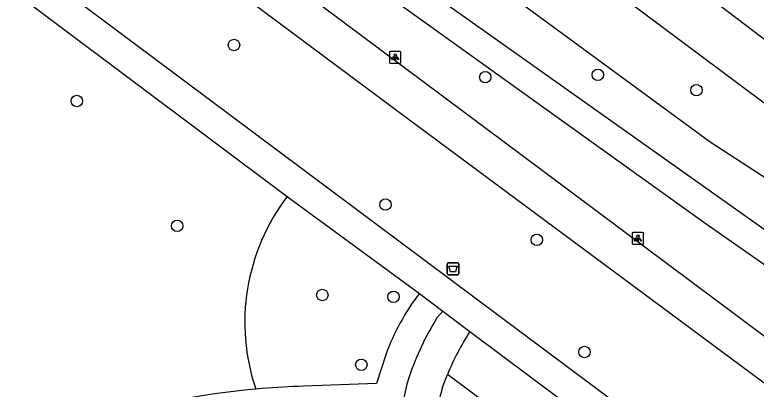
# Model space of a CAD drawing. Extents: x 158087 to 159494, y 382905 to 383981.
# Drawn here: x 158956.5 to 159019.9, y 383690.6 to 383722.6 of the extents above; entities that cross this region are included whole.
import ezdxf

# ---------------------------------------------------------------- set-up
doc = ezdxf.new("R2010")
doc.units = 0
for name, color, linetype in [('IMGEO_Afvalbak', 7, 'Continuous'), ('IMGEO_Berm_groen', 7, 'Continuous'), ('IMGEO_Boom', 7, 'Continuous'), ('IMGEO_Fietspad_open', 7, 'Continuous'), ('IMGEO_Groenvoorziening', 7, 'Continuous'), ('IMGEO_Lichtpunt', 7, 'Continuous'), ('IMGEO_Rijbaan_regionaal_gesloten', 7, 'Continuous'), ('IMGEO_Voetpad_halfverhard', 7, 'Continuous')]:
    doc.layers.add(name, color=color, linetype=linetype)

msp = doc.modelspace()

# ---------------------------------------------------------------- linework, layer by layer
at = {"layer": 'IMGEO_Afvalbak'}
for p, q in [((158993.554, 383701.42), (158994.344, 383701.42)), ((158994.344, 383701.42), (158993.554, 383701.42)), ((158993.454, 383700.52), (158993.454, 383701.32)), ((158993.454, 383701.32), (158993.454, 383700.52)), ((158994.444, 383701.32), (158994.444, 383700.52)), ((158994.444, 383700.52), (158994.444, 383701.32)), ((158994.344, 383700.42), (158993.554, 383700.42)), ((158993.554, 383700.42), (158994.344, 383700.42))]:
    msp.add_line(p, q, dxfattribs=at)
msp.add_lwpolyline([(158993.597, 383701.134), (158994.301, 383701.134), (158994.152, 383700.664), (158993.746, 383700.664), (158993.597, 383701.134)], dxfattribs=at)
for centre, start, end in [((158993.554, 383701.32), 90, 180), ((158993.554, 383701.32), 90, 180), ((158994.344, 383701.32), 0, 90), ((158994.344, 383701.32), 360, 90), ((158993.554, 383700.52), 180, 270), ((158993.554, 383700.52), 180, 270), ((158994.344, 383700.52), 270, 0), ((158994.344, 383700.52), 270, 0)]:
    msp.add_arc(centre, 0.1, start, end, dxfattribs=at)
at = {"layer": 'IMGEO_Berm_groen'}
msp.add_lwpolyline([(158903.511, 383807.338), (158912.45, 383796.934), (158931.369, 383782.148), (158969.974, 383752.859), (159025.594, 383711.342), (159057.228, 383687.268), (159086.577, 383664.934), (159106.078, 383650.693), (159116.489, 383643.09), (159134.156, 383631.849), (159150.351, 383621.947), (159177.164, 383607.204), (159191.538, 383601.097), (159222.257, 383587.89)], dxfattribs=at)
at = {"layer": 'IMGEO_Boom'}
for centre in [(158975.226, 383720.052), (159006.328, 383717.499), (158996.705, 383717.307), (159014.753, 383716.192), (158961.788, 383715.269), (158988.168, 383706.411), (158970.368, 383704.587), (159001.108, 383703.398), (158982.775, 383698.68), (158988.859, 383698.525), (159005.191, 383693.808), (158986.111, 383692.719)]:
    msp.add_circle(centre, 0.489, dxfattribs=at)
at = {"layer": 'IMGEO_Fietspad_open'}
for points in [[(159075.249, 383650.158), (159031.113, 383683.307), (158990.126, 383713.718), (158985.11, 383717.455), (158966.824, 383731.078), (158941.45, 383750.22), (158936.383, 383753.943), (158933.195, 383756.064), (158931.625, 383756.817), (158926.662, 383758.867), (158922.989, 383760.109), (158919.367, 383761.009), (158915.213, 383761.829), (158911.779, 383762.311), (158907.583, 383762.416), (158903.333, 383761.977), (158901.45, 383761.72), (158900.216, 383761.498), (158896.224, 383760.385), (158892.66, 383759.082), (158887.188, 383756.486), (158883.781, 383754.443)], [(159097.45, 383639.217), (159096.486, 383639.772), (159092.442, 383642.238), (159084.597, 383647.387), (159074.115, 383654.938), (159049.009, 383673.915), (159000, 383710.492), (158947.065, 383750), (158936.003, 383758.256)]]:
    msp.add_lwpolyline(points, dxfattribs=at)
at = {"layer": 'IMGEO_Groenvoorziening'}
for points in [[(158891.348, 383800.497), (158895.631, 383796.336), (158900.472, 383794.878), (158901.622, 383793.708), (158913.446, 383786.132), (158925.758, 383777.487), (158938.937, 383767.157), (158941.968, 383764.971), (158953.621, 383757.411), (158963.743, 383750), (159000, 383723.453), (159015.931, 383711.788), (159033.479, 383700.373), (159040.846, 383695.201), (159073.62, 383669.92), (159091.062, 383656.985), (159097.134, 383652.633), (159104.007, 383647.938)], [(159000, 383718.845), (158956.069, 383750), (158940.696, 383760.902), (158940.171, 383761.115), (158939.605, 383761.114)], [(158939.02, 383760.32), (158939.079, 383759.822), (158939.367, 383759.412), (158952.494, 383750), (159000, 383715.937), (159015.389, 383704.903), (159051.695, 383679.54), (159052.956, 383681.517), (159027.571, 383699.292), (159000, 383718.845)], [(158993.062, 383690.8), (158993.465, 383691.881)], [(159016.114, 383674.974), (158993.465, 383691.881)]]:
    msp.add_lwpolyline(points, dxfattribs=at)
for centre, radius, start, end in [((158993.941, 383696.341), 17.796, 142.77293, 198.70538), ((159014.702, 383683.104), 22.979, 147.15638, 157.54587), ((159006.891, 383686.448), 14.498, 162.53094, 231.15027)]:
    msp.add_arc(centre, radius, start, end, dxfattribs=at)
at = {"layer": 'IMGEO_Lichtpunt'}
for p, q in [((158988.504, 383719.402), (158988.504, 383718.595)), ((158988.504, 383719.402), (158988.504, 383718.595)), ((158989.406, 383719.497), (158988.598, 383719.497)), ((158989.406, 383719.497), (158988.598, 383719.497)), ((158989.5, 383718.595), (158989.5, 383719.402)), ((158989.5, 383718.595), (158989.5, 383719.402)), ((158988.598, 383718.501), (158989.406, 383718.501)), ((158988.598, 383718.501), (158989.406, 383718.501)), ((159009.248, 383703.92), (159009.248, 383703.113)), ((159009.248, 383703.92), (159009.248, 383703.113)), ((159010.15, 383704.015), (159009.342, 383704.015)), ((159010.15, 383704.015), (159009.342, 383704.015)), ((159010.244, 383703.113), (159010.244, 383703.92)), ((159010.244, 383703.113), (159010.244, 383703.92)), ((159009.342, 383703.019), (159010.15, 383703.019)), ((159009.342, 383703.019), (159010.15, 383703.019))]:
    msp.add_line(p, q, dxfattribs=at)
for points in [[(158988.878, 383719.066), (158988.917, 383719.038), (158988.729, 383718.776), (158988.691, 383718.803), (158988.878, 383719.066)], [(158988.98, 383719.018), (158989.027, 383719.018), (158989.027, 383718.696), (158988.98, 383718.696), (158988.98, 383719.018)], [(158989.09, 383719.038), (158989.128, 383719.065), (158989.315, 383718.803), (158989.276, 383718.775), (158989.09, 383719.038)], [(159009.622, 383703.584), (159009.661, 383703.556), (159009.473, 383703.294), (159009.435, 383703.321), (159009.622, 383703.584)], [(159009.724, 383703.536), (159009.771, 383703.536), (159009.771, 383703.214), (159009.724, 383703.214), (159009.724, 383703.536)], [(159009.834, 383703.556), (159009.872, 383703.583), (159010.059, 383703.321), (159010.02, 383703.293), (159009.834, 383703.556)]]:
    msp.add_lwpolyline(points, dxfattribs=at)
for centre in [(158989.003, 383719.2), (159009.747, 383703.718)]:
    msp.add_circle(centre, 0.0994, dxfattribs=at)
for centre, start, end in [((158988.598, 383719.402), 90, 180), ((158988.598, 383719.402), 90, 180), ((158989.406, 383719.402), 0, 90), ((158989.406, 383719.402), 0, 90), ((158988.598, 383718.595), 180, 270), ((158988.598, 383718.595), 180, 270), ((158989.406, 383718.595), 270, 0), ((158989.406, 383718.595), 270, 360), ((159009.342, 383703.92), 90, 180), ((159009.342, 383703.92), 90, 180), ((159010.15, 383703.92), 0, 90), ((159010.15, 383703.92), 0, 90), ((159009.342, 383703.113), 180, 270), ((159009.342, 383703.113), 180, 270), ((159010.15, 383703.113), 270, 0), ((159010.15, 383703.113), 270, 360)]:
    msp.add_arc(centre, 0.0946, start, end, dxfattribs=at)
at = {"layer": 'IMGEO_Rijbaan_regionaal_gesloten'}
msp.add_lwpolyline([(159030.861, 383712.728), (159015.635, 383724.277)], dxfattribs=at)
at = {"layer": 'IMGEO_Voetpad_halfverhard'}
for points in [[(159120.3, 383605.602), (159114.095, 383610.266), (159092.435, 383626.419), (159080.731, 383635.316), (159032.562, 383671.001), (159000, 383695.315), (158926.765, 383750), (158924.413, 383751.353)], [(158920.962, 383750), (158923.689, 383748.698), (158926.294, 383747.168), (158979.771, 383707.107)], [(158979.771, 383707.107), (158991.075, 383698.813)], [(158991.075, 383698.813), (158993.089, 383697.294)], [(158992.574, 383696.729), (158993.089, 383697.294)], [(158993.089, 383697.294), (158995.396, 383695.567)], [(158995.396, 383695.567), (159018.943, 383677.94)], [(158988.199, 383693.561), (158987.414, 383691.108), (158981.172, 383690.882)], [(158977.636, 383690.682), (158977.36, 383690.658), (158977.085, 383690.634)]]:
    msp.add_lwpolyline(points, dxfattribs=at)
for centre, radius, start, end in [((159006.328, 383687.047), 19.264, 142.35375, 160.23594), ((159013.486, 383683.787), 24.592, 148.24744, 161.23076), ((159006.893, 383686.447), 17.499, 162.53123, 231.14159), ((158982.914, 383625.997), 64.9, 95.15318, 105.1828), ((158983.09, 383625.618), 65.292, 91.68312, 94.7914)]:
    msp.add_arc(centre, radius, start, end, dxfattribs=at)

doc.saveas('drawing.dxf')
